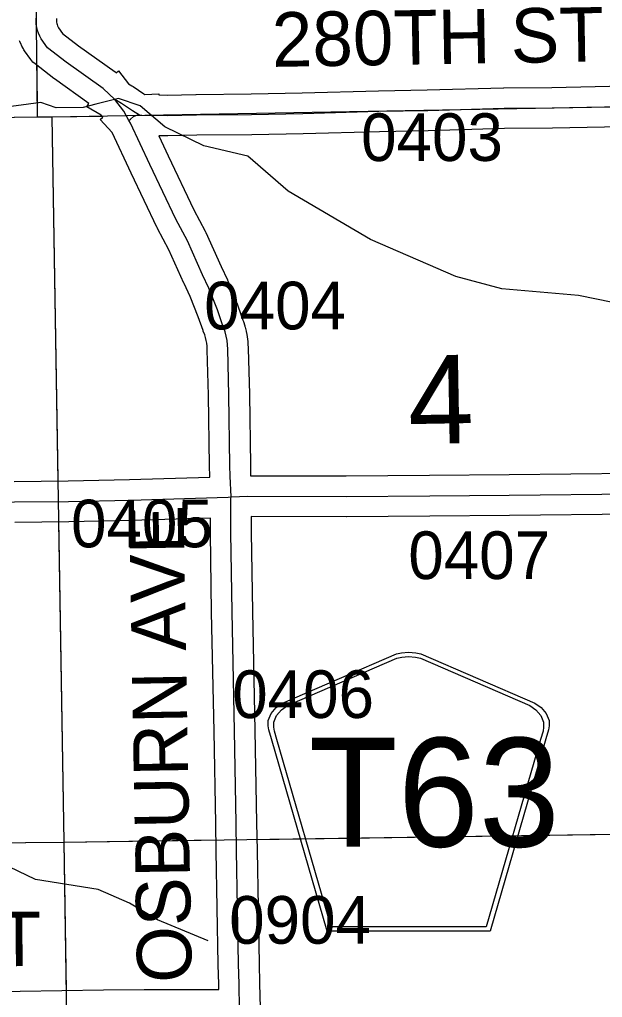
# Model space of a CAD drawing. Extents: x 23.6 to 68.7, y -63 to -29.
# Drawn here: x 46.673 to 47.529, y -52.848 to -51.412 of the extents above; entities that cross this region are included whole.
import ezdxf

# ---------------------------------------------------------------- set-up
doc = ezdxf.new("R2010")
doc.units = 0
for name, color, linetype in [('tdCoHydroRiver', 7, 'Continuous'), ('tdCoSecRdNmbr', 7, 'Continuous'), ('tdCoSecRdTxt', 7, 'Continuous'), ('tdCoSecRteBand', 7, 'Continuous'), ('tdCoSecRteCL', 7, 'Continuous'), ('tdCoSectLine', 7, 'Continuous'), ('tdCoSectLinePart', 7, 'Continuous'), ('tdCoSectNmbr', 7, 'Continuous'), ('tdCoShieldCoRte', 7, 'Continuous'), ('tdCoSurfGravel', 7, 'Continuous'), ('tdCoTwpBndry', 7, 'Continuous'), ('tdCoTwpBndryShd', 7, 'Continuous')]:
    doc.layers.add(name, color=color, linetype=linetype)

msp = doc.modelspace()

# ---------------------------------------------------------------- linework, layer by layer
at = {"layer": 'tdCoHydroRiver'}
for points in [[(47.5441, -51.8273), (47.4934, -51.8168), (47.3812, -51.807), (47.3132, -51.7888), (47.1879, -51.7349), (47.0671, -51.6636), (47.0081, -51.6122), (46.9433, -51.5971), (46.8861, -51.5693), (46.8495, -51.5381), (46.8178, -51.5274), (46.7847, -51.5357), (46.7658, -51.5406), (46.7264, -51.5411), (46.7039, -51.5334), (46.6418, -51.5419), (46.6035, -51.5391), (46.5539, -51.5286), (46.5234, -51.5099), (46.5088, -51.4974)], [(46.9497, -52.7652), (46.8752, -52.7344), (46.8339, -52.7096), (46.7879, -52.6896), (46.6962, -52.6748), (46.6311, -52.644), (46.5946, -52.6302), (46.5409, -52.6229), (46.2663, -52.6259), (46.2411, -52.6356), (46.2004, -52.6629), (46.1815, -52.6694), (46.1341, -52.6699), (46.1059, -52.686), (46.0048, -52.6777), (45.9276, -52.6911)]]:
    msp.add_lwpolyline(points, dxfattribs=at)
at = {"layer": 'tdCoSecRteBand'}
for points in [[(46.7268, -51.41), (46.7268, -51.4133), (46.7269, -51.4152), (46.7272, -51.4171), (46.7277, -51.4189), (46.7283, -51.4207), (46.7291, -51.4225), (46.7298, -51.4238), (46.7356, -51.4319), (46.7591, -51.45), (46.8128, -51.4885), (46.8144, -51.4896), (46.8145, -51.4897), (46.8181, -51.4869), (46.8328, -51.5061), (46.8377, -51.509), (46.8385, -51.5094), (46.8392, -51.5099), (46.855, -51.5206), (46.8566, -51.5215), (46.8771, -51.5206), (46.8772, -51.5222), (46.8895, -51.5224), (46.9316, -51.5214), (46.9318, -51.5214), (46.9321, -51.5214), (47.0129, -51.5208), (47.0878, -51.5193), (47.1997, -51.5163), (47.1997, -51.5163), (47.1998, -51.5163), (47.2714, -51.5149), (47.3836, -51.5117), (47.3839, -51.5117), (47.3841, -51.5117), (47.4545, -51.5111), (47.5819, -51.5086)], [(46.6647, -52.0903), (46.7438, -52.0894), (46.834, -52.0874), (46.952, -52.0839), (46.9519, -52.0836), (46.9519, -52.0831), (46.9516, -52.0674), (46.9516, -52.0673), (46.9516, -52.0672), (46.9501, -51.9633), (46.9483, -51.8968), (46.9481, -51.8916), (46.9476, -51.8872), (46.9469, -51.8829), (46.9458, -51.8786), (46.9445, -51.8745), (46.9425, -51.8694), (46.9423, -51.8689), (46.9421, -51.8684), (46.9351, -51.8485), (46.923, -51.8182), (46.9142, -51.7993), (46.9142, -51.7992), (46.9141, -51.799), (46.892, -51.7497), (46.8754, -51.7187), (46.8751, -51.7181), (46.8748, -51.7175), (46.8366, -51.6374), (46.8366, -51.6373), (46.8365, -51.6372), (46.8087, -51.5776), (46.7909, -51.5584), (46.7947, -51.5549), (46.7923, -51.5519), (46.7715, -51.5395), (46.7743, -51.5347), (46.7237, -51.4984), (46.7234, -51.4982), (46.723, -51.4979), (46.6955, -51.4768), (46.692, -51.4741), (46.6893, -51.4704), (46.68, -51.4573), (46.679, -51.4559), (46.6782, -51.4544), (46.676, -51.4505), (46.6753, -51.4493), (46.6748, -51.4481), (46.6729, -51.4439), (46.6724, -51.4427)], [(47.5827, -51.5686), (47.4555, -51.5711), (47.4554, -51.5711), (47.4552, -51.5711), (47.385, -51.5717), (47.273, -51.5748), (47.2729, -51.5748), (47.2727, -51.5748), (47.2011, -51.5763), (47.0893, -51.5793), (47.0892, -51.5793), (47.0891, -51.5793), (47.0139, -51.5808), (47.0138, -51.5808), (47.0136, -51.5808), (46.9328, -51.5814), (46.8902, -51.5824), (46.8896, -51.5824), (46.889, -51.5824), (46.8771, -51.5822), (46.8908, -51.6117), (46.9286, -51.691), (46.9454, -51.7223), (46.9459, -51.7232), (46.9463, -51.7242), (46.9688, -51.7743), (46.9778, -51.7937), (46.9781, -51.7944), (46.9784, -51.7952), (46.991, -51.8267), (46.9913, -51.8273), (46.9915, -51.8279), (46.9985, -51.848), (47.0007, -51.8534), (47.001, -51.8543), (47.0013, -51.8553), (47.0033, -51.8614), (47.0036, -51.8623), (47.0038, -51.8633), (47.0054, -51.8695), (47.0056, -51.8705), (47.0058, -51.8715), (47.0069, -51.8778), (47.0071, -51.8788), (47.0072, -51.8798), (47.0079, -51.8861), (47.008, -51.8871), (47.008, -51.8881), (47.0083, -51.8945), (47.0083, -51.8947), (47.0083, -51.895), (47.0101, -51.9619), (47.0101, -51.9621), (47.0101, -51.9622), (47.0116, -52.0662), (47.0119, -52.0814), (47.0119, -52.0818), (47.1522, -52.0821), (47.2748, -52.0811), (47.3916, -52.0801), (47.573, -52.0781)], [(47.5737, -52.1381), (47.3922, -52.1401), (47.3921, -52.1401), (47.3921, -52.1401), (47.2753, -52.1411), (47.2753, -52.1411), (47.2753, -52.1411), (47.1526, -52.1421), (47.1524, -52.1421), (47.1523, -52.1421), (47.0129, -52.1418), (47.0128, -52.1652), (47.0147, -52.2811), (47.0182, -52.4561), (47.0182, -52.4561), (47.0182, -52.4562), (47.0207, -52.5915), (47.0207, -52.5915), (47.0207, -52.5915), (47.0214, -52.6324), (47.0214, -52.6324), (47.0214, -52.6325), (47.0244, -52.7989), (47.0251, -52.8273), (47.0251, -52.8275), (47.0251, -52.8276), (47.0258, -52.8636)], [(46.6003, -52.8401), (46.6733, -52.8391), (46.7959, -52.8373), (46.7959, -52.8373), (46.796, -52.8373), (46.8554, -52.8366), (46.8555, -52.8366), (46.8557, -52.8366), (46.9653, -52.8366), (46.9653, -52.836), (46.9652, -52.8288), (46.9644, -52.8004), (46.9644, -52.8003), (46.9644, -52.8001), (46.9614, -52.6335), (46.9607, -52.5926), (46.9582, -52.4573), (46.9547, -52.2823), (46.9547, -52.2822), (46.9547, -52.2822), (46.9528, -52.1659), (46.9528, -52.1656), (46.9528, -52.1652), (46.9529, -52.1439), (46.8357, -52.1474), (46.8356, -52.1474), (46.8354, -52.1474), (46.745, -52.1493), (46.7449, -52.1493), (46.7447, -52.1493), (46.6656, -52.1503)]]:
    msp.add_lwpolyline(points, dxfattribs=at)
at = {"layer": 'tdCoSecRteCL'}
for points in [[(46.8126, -51.529), (46.7953, -51.5129), (46.7412, -51.4741), (46.7138, -51.453), (46.7044, -51.4399), (46.7022, -51.4359), (46.7003, -51.4317), (46.6989, -51.4274), (46.6978, -51.423), (46.6971, -51.4185), (46.6968, -51.414), (46.6968, -51.4095)], [(46.8333, -51.56), (46.8257, -51.5461), (46.8126, -51.529)], [(46.8485, -51.5519), (46.8386, -51.5457), (46.8225, -51.5348), (46.8126, -51.529)], [(46.8485, -51.5519), (46.8522, -51.5518), (46.8896, -51.5524), (46.9323, -51.5514), (47.0134, -51.5508), (47.0885, -51.5493), (47.2004, -51.5463), (47.2721, -51.5449), (47.3844, -51.5417), (47.4549, -51.5411), (47.5825, -51.5386), (47.6235, -51.5388), (47.7441, -51.5358), (47.78, -51.5356), (47.8106, -51.535), (47.94, -51.5318), (47.9597, -51.5315), (47.9982, -51.531), (48.205, -51.5282), (48.3334, -51.5253), (48.4784, -51.524), (48.6475, -51.5245), (48.7043, -51.5239)], [(46.8333, -51.56), (46.8356, -51.5578), (46.8401, -51.5539), (46.8447, -51.5521), (46.8485, -51.5519)], [(46.9835, -52.1126), (46.9819, -52.0825), (46.9816, -52.0667), (46.9801, -51.9627), (46.9783, -51.8958), (46.978, -51.8894), (46.9773, -51.883), (46.9762, -51.8767), (46.9747, -51.8705), (46.9728, -51.8644), (46.9704, -51.8584), (46.9632, -51.8379), (46.9505, -51.8063), (46.9415, -51.7868), (46.919, -51.7365), (46.9019, -51.7046), (46.8637, -51.6245), (46.8353, -51.5637), (46.8333, -51.56)], [(46.9835, -52.1126), (47.008, -52.1118), (47.1523, -52.1121), (47.2751, -52.1111), (47.3919, -52.1101), (47.5733, -52.1081), (47.7082, -52.1064), (47.7395, -52.1061)], [(46.2475, -52.1225), (46.2536, -52.1236), (46.262, -52.1249), (46.2765, -52.1254), (46.3707, -52.1243), (46.4841, -52.1226), (46.5415, -52.1225), (46.6651, -52.1203), (46.7444, -52.1194), (46.8348, -52.1174), (46.979, -52.1131), (46.9835, -52.1126)], [(46.9958, -52.8655), (46.9952, -52.8281), (46.9944, -52.7996), (46.9914, -52.633), (46.9907, -52.5921), (46.9882, -52.4567), (46.9847, -52.2817), (46.9828, -52.1654), (46.983, -52.1158), (46.9835, -52.1126)]]:
    msp.add_lwpolyline(points, dxfattribs=at)
at = {"layer": 'tdCoSectLine'}
for points in [[(46.6878, -50.5621), (46.6986, -51.5546)], [(46.7201, -51.5546), (47.7309, -51.5361)], [(45.7019, -51.569), (46.6986, -51.5546)], [(46.6986, -51.5546), (46.7201, -51.5546)], [(46.7201, -51.5546), (46.7374, -52.6201)], [(46.7374, -52.6201), (47.7464, -52.6056)], [(45.7323, -52.6288), (46.7374, -52.6201)], [(46.7374, -52.6201), (46.7529, -53.6184)]]:
    msp.add_lwpolyline(points, dxfattribs=at)
at = {"layer": 'tdCoSectLinePart'}
for points in [[(46.6978, -51.4784), (46.6986, -51.5546)], [(46.228, -51.5614), (46.6986, -51.5546)], [(46.6986, -51.5546), (46.7201, -51.5546)], [(46.7201, -51.5546), (46.7934, -51.5533)], [(46.7201, -51.5546), (46.7288, -52.0895)], [(46.7297, -52.1496), (46.7374, -52.6201)], [(47.0206, -52.6161), (47.7167, -52.6061)], [(46.2307, -52.6245), (46.7374, -52.6201)], [(46.7374, -52.6201), (46.961, -52.6169)], [(46.7374, -52.6201), (46.7408, -52.8382)]]:
    msp.add_lwpolyline(points, dxfattribs=at)
at = {"layer": 'tdCoShieldCoRte'}
for points in [[(47.1244, -52.7511), (47.0424, -52.4682), (47.0386, -52.455), (47.0378, -52.4491), (47.0378, -52.4413), (47.0421, -52.431), (47.0493, -52.4225), (47.0589, -52.4158), (47.2262, -52.3435), (47.2337, -52.3419), (47.2441, -52.3409), (47.2546, -52.3419), (47.2621, -52.3435), (47.4294, -52.4158), (47.4389, -52.4225), (47.4462, -52.431), (47.4504, -52.4413), (47.4504, -52.4491), (47.4497, -52.455), (47.4458, -52.4682), (47.3639, -52.7511)], [(47.1302, -52.7447), (47.0505, -52.4695), (47.0468, -52.4568), (47.0461, -52.4512), (47.0461, -52.4437), (47.0502, -52.4338), (47.0571, -52.4256), (47.0663, -52.4192), (47.2269, -52.3498), (47.2341, -52.3482), (47.2441, -52.3473), (47.2541, -52.3482), (47.2614, -52.3498), (47.4219, -52.4192), (47.4311, -52.4256), (47.4381, -52.4338), (47.4422, -52.4437), (47.4422, -52.4512), (47.4415, -52.4568), (47.4378, -52.4695), (47.358, -52.7447)]]:
    msp.add_lwpolyline(points, close=True, dxfattribs=at)
at = {"layer": 'tdCoSurfGravel'}
for points in [[(46.8333, -51.56), (46.8257, -51.5461), (46.8126, -51.529), (46.7953, -51.5129), (46.7412, -51.4741), (46.7138, -51.453), (46.7044, -51.4399), (46.7022, -51.4359), (46.7003, -51.4317), (46.6989, -51.4274), (46.6978, -51.423), (46.6971, -51.4185), (46.6968, -51.414), (46.6968, -51.4095)], [(46.8485, -51.5519), (46.8386, -51.5457), (46.8225, -51.5348), (46.8126, -51.529)], [(46.8333, -51.56), (46.8356, -51.5578), (46.8401, -51.5539), (46.8447, -51.5521), (46.8485, -51.5519), (46.8522, -51.5518), (46.8896, -51.5524), (46.9323, -51.5514), (47.0134, -51.5508), (47.0885, -51.5493), (47.2004, -51.5463), (47.2721, -51.5449), (47.3844, -51.5417), (47.4549, -51.5411), (47.5825, -51.5386), (47.6235, -51.5388), (47.7441, -51.5358), (47.78, -51.5356), (47.8106, -51.535), (47.94, -51.5318), (47.9597, -51.5315)], [(46.9958, -52.8655), (46.9952, -52.8281), (46.9944, -52.7996), (46.9914, -52.633), (46.9907, -52.5921), (46.9882, -52.4567), (46.9847, -52.2817), (46.9828, -52.1654), (46.983, -52.1158), (46.9835, -52.1126), (46.9819, -52.0825), (46.9816, -52.0667), (46.9801, -51.9627), (46.9783, -51.8958), (46.978, -51.8894), (46.9773, -51.883), (46.9762, -51.8767), (46.9747, -51.8705), (46.9728, -51.8644), (46.9704, -51.8584), (46.9632, -51.8379), (46.9505, -51.8063), (46.9415, -51.7868), (46.919, -51.7365), (46.9019, -51.7046), (46.8637, -51.6245), (46.8353, -51.5637), (46.8333, -51.56)], [(46.9835, -52.1126), (47.008, -52.1118), (47.1523, -52.1121), (47.2751, -52.1111), (47.3919, -52.1101), (47.5733, -52.1081), (47.7082, -52.1064), (47.7395, -52.1061)], [(46.2261, -52.1342), (46.2269, -52.1315), (46.2281, -52.129), (46.2297, -52.1268), (46.2317, -52.1248), (46.2341, -52.1233), (46.2366, -52.1222), (46.2393, -52.1215), (46.2421, -52.1213), (46.2449, -52.1217), (46.2475, -52.1225), (46.2536, -52.1236), (46.262, -52.1249), (46.2765, -52.1254), (46.3707, -52.1243), (46.4841, -52.1226), (46.5415, -52.1225), (46.6651, -52.1203), (46.7444, -52.1194), (46.8348, -52.1174), (46.979, -52.1131), (46.9835, -52.1126), (46.9835, -52.1126)]]:
    msp.add_lwpolyline(points, dxfattribs=at)
at = {"layer": 'tdCoTwpBndry'}
msp.add_lwpolyline([(46.2282, -51.5614), (46.6986, -51.5546), (46.7201, -51.5546), (46.7934, -51.5533)], dxfattribs=at)
at = {"layer": 'tdCoTwpBndryShd'}
msp.add_lwpolyline([(45.7019, -51.569), (46.6986, -51.5546), (46.7201, -51.5546), (47.7309, -51.5361), (48.704, -51.5239), (48.7183, -51.5255), (49.7053, -51.5063), (50.7061, -51.4863), (51.7147, -51.4711), (52.7049, -51.4551)], dxfattribs=at)

# ---------------------------------------------------------------- texts
at = {"layer": 'tdCoSecRdNmbr'}
for s, rotation, p in [('0403', 0.0367, (47.1743, -51.6194)), ('0404', 0.0365, (46.9438, -51.8668)), ('0405', 0.0364, (46.7482, -52.187)), ('0407', 0.0368, (47.2436, -52.2336)), ('0406', 0.0366, (46.985, -52.4378)), ('0904', 0.0365, (46.9805, -52.7694))]:
    msp.add_text(s, height=0.07, rotation=rotation, dxfattribs=at).set_placement(p)
at = {"layer": 'tdCoSecRdTxt'}
for s, rotation, p in [('280TH ST', 0.9545, (47.0438, -51.4811)), ('OSBURN AVE', 91, (46.9256, -52.826)), ('292ND ST', 0.5295, (46.2055, -52.8066))]:
    msp.add_text(s, height=0.08, rotation=rotation, dxfattribs=at).set_placement(p)
at = {"layer": 'tdCoSectNmbr'}
msp.add_text('4', height=0.13, rotation=1.0367, dxfattribs=at).set_placement((47.244, -52.0354))
at = {"layer": 'tdCoShieldCoRte'}
msp.add_text('T63', height=0.16, dxfattribs=at).set_placement((47.0975, -52.6268))

doc.saveas('drawing.dxf')
